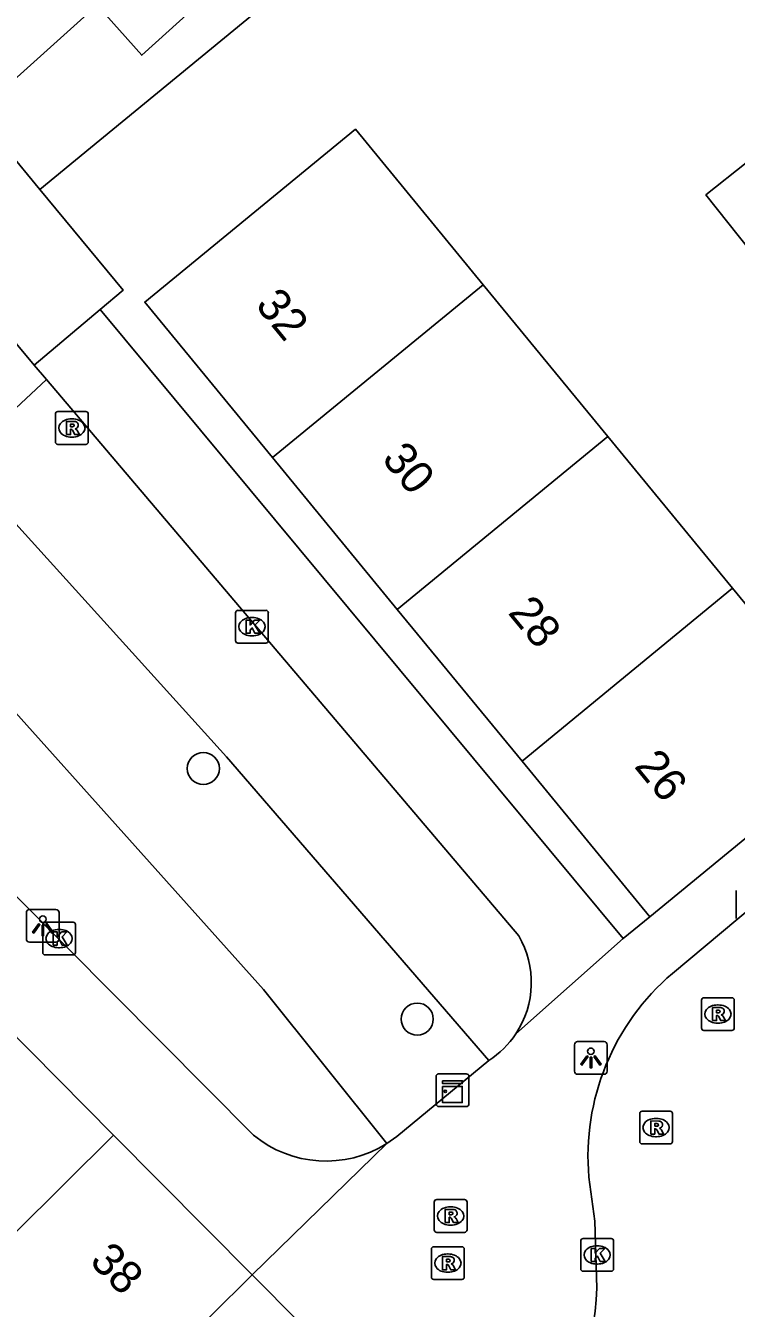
# Model space of a CAD drawing. Extents: x 159040 to 160094, y 381214 to 382518.
# Drawn here: x 159598.33 to 159620.01, y 381904.94 to 381944.09 of the extents above; entities that cross this region are included whole.
import ezdxf

# ---------------------------------------------------------------- set-up
doc = ezdxf.new("R2010")
doc.units = 0
for name, color, linetype in [('IMGEO_Boom', 7, 'Continuous'), ('IMGEO_Groenvoorziening', 7, 'Continuous'), ('IMGEO_Haag', 7, 'Continuous'), ('IMGEO_Kast', 7, 'Continuous'), ('IMGEO_Kolk', 7, 'Continuous'), ('IMGEO_Lichtpunt', 7, 'Continuous'), ('IMGEO_Pand', 7, 'Continuous'), ('IMGEO_Pand_nummerreeks', 7, 'Continuous'), ('IMGEO_Rijbaan_lokaal_open', 7, 'Continuous'), ('IMGEO_Rioolput', 7, 'Continuous'), ('IMGEO_Voetpad_gesloten', 7, 'Continuous'), ('IMGEO_Voetpad_open', 7, 'Continuous')]:
    doc.layers.add(name, color=color, linetype=linetype)

msp = doc.modelspace()

# ---------------------------------------------------------------- linework, layer by layer
at = {"layer": 'IMGEO_Boom'}
for centre in [(159603.747, 381921.414), (159610.273, 381913.768)]:
    msp.add_circle(centre, 0.489, dxfattribs=at)
at = {"layer": 'IMGEO_Groenvoorziening'}
for points in [[(159598.959, 381933.286), (159596.287, 381930.792)], [(159596.287, 381930.792), (159604.449, 381921.771), (159612.455, 381912.506)], [(159609.343, 381909.966), (159605.579, 381914.675), (159593.488, 381928.185)]]:
    msp.add_lwpolyline(points, dxfattribs=at)
at = {"layer": 'IMGEO_Haag'}
for points in [[(159629.657, 381971.006), (159630.992, 381969.493), (159601.867, 381943.184), (159600.511, 381944.711)], [(159634.375, 381968.349), (159600.304, 381940.359), (159598.759, 381939.089)]]:
    msp.add_lwpolyline(points, dxfattribs=at)
at = {"layer": 'IMGEO_Kast'}
for p, q in [((159610.849, 381911.171), (159610.849, 381912.012)), ((159610.849, 381912.012), (159610.849, 381911.171)), ((159610.924, 381912.096), (159611.765, 381912.096)), ((159611.765, 381912.096), (159610.924, 381912.096)), ((159611.849, 381912.021), (159611.849, 381911.18)), ((159611.849, 381911.18), (159611.849, 381912.021)), ((159611.774, 381911.096), (159610.933, 381911.096)), ((159610.933, 381911.096), (159611.774, 381911.096))]:
    msp.add_line(p, q, dxfattribs=at)
for points in [[(159611.044, 381911.886), (159611.644, 381911.886), (159611.644, 381911.801), (159611.044, 381911.801), (159611.044, 381911.886)], [(159611.044, 381911.711), (159611.644, 381911.711), (159611.644, 381911.222), (159611.044, 381911.222), (159611.044, 381911.711)]]:
    msp.add_lwpolyline(points, dxfattribs=at)
msp.add_circle((159611.128, 381911.56), 0.0377, dxfattribs=at)
for centre, start, end in [((159610.927, 381912.018), 92.4484, 184.2845), ((159610.927, 381912.018), 92.4484, 184.2845), ((159611.771, 381912.018), 2.4484, 94.2845), ((159611.771, 381912.018), 2.4484, 94.2845), ((159610.927, 381911.174), 182.4484, 274.2845), ((159610.927, 381911.174), 182.4484, 274.2845), ((159611.771, 381911.174), 272.4484, 4.2845), ((159611.771, 381911.174), 272.4484, 4.2845)]:
    msp.add_arc(centre, 0.0779, start, end, dxfattribs=at)
at = {"layer": 'IMGEO_Kolk'}
for p, q in [((159604.729, 381925.316), (159604.729, 381926.168)), ((159604.804, 381926.242), (159605.656, 381926.242)), ((159605.217, 381926.022), (159605.242, 381926.022)), ((159605.73, 381926.168), (159605.73, 381925.316)), ((159605.656, 381925.242), (159604.804, 381925.242)), ((159605.24, 381925.462), (159605.215, 381925.462)), ((159620.005, 381916.835), (159620.005, 381917.687)), ((159598.847, 381915.8), (159598.847, 381916.652)), ((159598.922, 381916.726), (159599.774, 381916.726)), ((159599.335, 381916.506), (159599.36, 381916.506)), ((159599.848, 381916.652), (159599.848, 381915.8)), ((159599.774, 381915.726), (159598.922, 381915.726)), ((159599.358, 381915.946), (159599.333, 381915.946)), ((159615.26, 381906.145), (159615.26, 381906.997)), ((159615.335, 381907.071), (159616.187, 381907.071)), ((159615.748, 381906.851), (159615.773, 381906.851)), ((159616.261, 381906.997), (159616.261, 381906.145)), ((159616.187, 381906.071), (159615.335, 381906.071)), ((159615.771, 381906.291), (159615.746, 381906.291))]:
    msp.add_line(p, q, dxfattribs=at)
for points in [[(159604.729, 381925.316), (159604.729, 381926.168)], [(159604.804, 381926.242), (159605.656, 381926.242)], [(159605.05, 381925.942), (159605.173, 381925.942), (159605.173, 381925.791), (159605.303, 381925.942), (159605.467, 381925.942), (159605.321, 381925.791), (159605.474, 381925.542), (159605.322, 381925.542), (159605.237, 381925.706), (159605.173, 381925.639), (159605.173, 381925.542), (159605.05, 381925.542), (159605.05, 381925.942)], [(159605.73, 381926.168), (159605.73, 381925.316)], [(159605.656, 381925.242), (159604.804, 381925.242)], [(159620.005, 381916.835), (159620.005, 381917.687)], [(159598.847, 381915.8), (159598.847, 381916.652)], [(159598.922, 381916.726), (159599.774, 381916.726)], [(159599.848, 381916.652), (159599.848, 381915.8)], [(159599.168, 381916.426), (159599.291, 381916.426), (159599.291, 381916.275), (159599.421, 381916.426), (159599.585, 381916.426), (159599.439, 381916.275), (159599.592, 381916.026), (159599.44, 381916.026), (159599.355, 381916.19), (159599.291, 381916.123), (159599.291, 381916.026), (159599.168, 381916.026), (159599.168, 381916.426)], [(159599.774, 381915.726), (159598.922, 381915.726)], [(159615.26, 381906.145), (159615.26, 381906.997)], [(159615.335, 381907.071), (159616.187, 381907.071)], [(159615.581, 381906.771), (159615.704, 381906.771), (159615.704, 381906.62), (159615.834, 381906.771), (159615.998, 381906.771), (159615.852, 381906.62), (159616.005, 381906.371), (159615.853, 381906.371), (159615.768, 381906.535), (159615.704, 381906.468), (159615.704, 381906.371), (159615.581, 381906.371), (159615.581, 381906.771)], [(159616.261, 381906.997), (159616.261, 381906.145)], [(159616.187, 381906.071), (159615.335, 381906.071)]]:
    msp.add_lwpolyline(points, dxfattribs=at)
for centre, start, end in [((159604.806, 381926.166), 91.552, 178.448), ((159604.806, 381926.166), 91.552, 178.448), ((159605.654, 381926.166), 1.552, 88.448), ((159605.654, 381926.166), 1.552, 88.448), ((159604.806, 381925.318), 181.552, 268.448), ((159604.806, 381925.318), 181.552, 268.448), ((159605.654, 381925.318), 271.552, 358.448), ((159605.654, 381925.318), 271.552, 358.448), ((159598.924, 381916.65), 91.552, 178.448), ((159598.924, 381916.65), 91.552, 178.448), ((159599.772, 381916.65), 1.552, 88.448), ((159599.772, 381916.65), 1.552, 88.448), ((159598.924, 381915.802), 181.552, 268.448), ((159598.924, 381915.802), 181.552, 268.448), ((159599.772, 381915.802), 271.552, 358.448), ((159599.772, 381915.802), 271.552, 358.448), ((159615.337, 381906.995), 91.552, 178.448), ((159615.337, 381906.995), 91.552, 178.448), ((159616.185, 381906.995), 1.552, 88.448), ((159616.185, 381906.995), 1.552, 88.448), ((159615.337, 381906.147), 181.552, 268.448), ((159615.337, 381906.147), 181.552, 268.448), ((159616.185, 381906.147), 271.552, 358.448), ((159616.185, 381906.147), 271.552, 358.448)]:
    msp.add_arc(centre, 0.0765, start, end, dxfattribs=at)
for centre, major_axis, ratio, start_param, end_param in [((159605.216, 381925.742), (-0.387, 0.002), 0.722429, 4.712389, 7.853982), ((159605.241, 381925.742), (-0.39, 0.002), 0.717154, 1.570796, 4.712389), ((159599.334, 381916.226), (-0.387, 0.002), 0.722429, 4.712389, 7.853982), ((159599.359, 381916.226), (-0.39, 0.002), 0.717154, 1.570796, 4.712389), ((159615.747, 381906.571), (-0.387, 0.002), 0.722429, 4.712389, 7.853982), ((159615.772, 381906.571), (-0.39, 0.002), 0.717154, 1.570796, 4.712389)]:
    msp.add_ellipse(centre, major_axis=major_axis, ratio=ratio, start_param=start_param, end_param=end_param, dxfattribs=at)
at = {"layer": 'IMGEO_Lichtpunt'}
for p, q in [((159598.351, 381917.017), (159598.351, 381916.21)), ((159598.351, 381917.017), (159598.351, 381916.21)), ((159599.253, 381917.112), (159598.445, 381917.112)), ((159599.253, 381917.112), (159598.445, 381917.112)), ((159599.347, 381916.21), (159599.347, 381917.017)), ((159599.347, 381916.21), (159599.347, 381917.017)), ((159598.445, 381916.116), (159599.253, 381916.116)), ((159598.445, 381916.116), (159599.253, 381916.116)), ((159615.071, 381912.986), (159615.071, 381912.179)), ((159615.071, 381912.986), (159615.071, 381912.179)), ((159615.973, 381913.081), (159615.165, 381913.081)), ((159615.973, 381913.081), (159615.165, 381913.081)), ((159616.067, 381912.179), (159616.067, 381912.986)), ((159616.067, 381912.179), (159616.067, 381912.986)), ((159615.165, 381912.085), (159615.973, 381912.085)), ((159615.165, 381912.085), (159615.973, 381912.085))]:
    msp.add_line(p, q, dxfattribs=at)
for points in [[(159598.725, 381916.681), (159598.764, 381916.653), (159598.576, 381916.391), (159598.538, 381916.418), (159598.725, 381916.681)], [(159598.827, 381916.633), (159598.874, 381916.633), (159598.874, 381916.311), (159598.827, 381916.311), (159598.827, 381916.633)], [(159598.937, 381916.653), (159598.975, 381916.68), (159599.162, 381916.418), (159599.123, 381916.39), (159598.937, 381916.653)], [(159615.445, 381912.65), (159615.484, 381912.622), (159615.296, 381912.36), (159615.258, 381912.387), (159615.445, 381912.65)], [(159615.547, 381912.602), (159615.594, 381912.602), (159615.594, 381912.28), (159615.547, 381912.28), (159615.547, 381912.602)], [(159615.657, 381912.622), (159615.695, 381912.649), (159615.882, 381912.387), (159615.843, 381912.359), (159615.657, 381912.622)]]:
    msp.add_lwpolyline(points, dxfattribs=at)
for centre in [(159598.85, 381916.815), (159615.57, 381912.784)]:
    msp.add_circle(centre, 0.0994, dxfattribs=at)
for centre, start, end in [((159598.445, 381917.017), 90, 180), ((159598.445, 381917.017), 90, 180), ((159599.253, 381917.017), 0, 90), ((159599.253, 381917.017), 0, 90), ((159598.445, 381916.21), 180, 270), ((159598.445, 381916.21), 180, 270), ((159599.253, 381916.21), 270, 0), ((159599.253, 381916.21), 270, 360), ((159615.165, 381912.986), 90, 180), ((159615.165, 381912.986), 90, 180), ((159615.973, 381912.986), 0, 90), ((159615.973, 381912.986), 0, 90), ((159615.165, 381912.179), 180, 270), ((159615.165, 381912.179), 180, 270), ((159615.973, 381912.179), 270, 0), ((159615.973, 381912.179), 270, 360)]:
    msp.add_arc(centre, 0.0946, start, end, dxfattribs=at)
at = {"layer": 'IMGEO_Pand'}
for points in [[(159605.86, 381930.902), (159601.961, 381935.647), (159608.384, 381940.923), (159612.283, 381936.177)], [(159621.441, 381935.944), (159619.077, 381938.921), (159621.538, 381940.875)], [(159605.86, 381930.902), (159612.283, 381936.177)], [(159612.283, 381936.177), (159616.087, 381931.546)], [(159616.087, 381931.546), (159609.664, 381926.27)], [(159616.087, 381931.546), (159619.891, 381926.915)], [(159609.664, 381926.27), (159605.86, 381930.902)], [(159613.468, 381921.64), (159619.891, 381926.915)], [(159619.891, 381926.915), (159623.79, 381922.169)], [(159613.468, 381921.64), (159609.664, 381926.27)], [(159623.79, 381922.169), (159617.368, 381916.893)], [(159617.368, 381916.893), (159613.468, 381921.64)], [(159596.783, 381914.492), (159601.011, 381910.228)], [(159601.011, 381910.228), (159594.957, 381904.223)], [(159601.011, 381910.228), (159605.24, 381905.964)], [(159598.882, 381899.658), (159605.24, 381905.964)], [(159605.24, 381905.964), (159609.575, 381901.593), (159603.517, 381895.43)]]:
    msp.add_lwpolyline(points, dxfattribs=at)
at = {"layer": 'IMGEO_Rijbaan_lokaal_open'}
for points in [[(159618.057, 381915.162), (159626.155, 381921.936)], [(159615.754, 381905.553), (159615.691, 381907.603), (159615.508, 381908.942)]]:
    msp.add_lwpolyline(points, dxfattribs=at)
for centre, radius, start, end in [((159622.823, 381909.576), 7.343, 130.4746, 184.9571), ((159608.273, 381905.79), 7.485, 315.6701, 358.1822)]:
    msp.add_arc(centre, radius, start, end, dxfattribs=at)
at = {"layer": 'IMGEO_Rioolput'}
for p, q in [((159599.236, 381931.381), (159599.236, 381932.233)), ((159599.311, 381932.307), (159600.163, 381932.307)), ((159600.237, 381932.233), (159600.237, 381931.381)), ((159599.724, 381932.087), (159599.749, 381932.087)), ((159599.747, 381931.527), (159599.722, 381931.527)), ((159600.163, 381931.307), (159599.311, 381931.307)), ((159618.942, 381913.494), (159618.942, 381914.346)), ((159619.017, 381914.42), (159619.869, 381914.42)), ((159619.43, 381914.2), (159619.455, 381914.2)), ((159619.943, 381914.346), (159619.943, 381913.494)), ((159619.869, 381913.42), (159619.017, 381913.42)), ((159619.453, 381913.64), (159619.428, 381913.64)), ((159617.057, 381910.032), (159617.057, 381910.884)), ((159617.132, 381910.958), (159617.984, 381910.958)), ((159617.545, 381910.738), (159617.57, 381910.738)), ((159618.058, 381910.884), (159618.058, 381910.032)), ((159617.984, 381909.958), (159617.132, 381909.958)), ((159617.568, 381910.178), (159617.543, 381910.178)), ((159610.79, 381907.333), (159610.79, 381908.185)), ((159610.865, 381908.259), (159611.717, 381908.259)), ((159611.278, 381908.039), (159611.303, 381908.039)), ((159611.791, 381908.185), (159611.791, 381907.333)), ((159611.717, 381907.259), (159610.865, 381907.259)), ((159611.301, 381907.479), (159611.276, 381907.479)), ((159610.705, 381905.894), (159610.705, 381906.746)), ((159610.78, 381906.82), (159611.632, 381906.82)), ((159611.706, 381906.746), (159611.706, 381905.894)), ((159611.193, 381906.6), (159611.218, 381906.6)), ((159611.216, 381906.04), (159611.191, 381906.04)), ((159611.632, 381905.82), (159610.78, 381905.82))]:
    msp.add_line(p, q, dxfattribs=at)
for points in [[(159599.236, 381931.381), (159599.236, 381932.233)], [(159599.311, 381932.307), (159600.163, 381932.307)], [(159600.237, 381932.233), (159600.237, 381931.381)], [(159599.825, 381932.005), (159599.573, 381932.007), (159599.573, 381931.607)], [(159599.573, 381931.607), (159599.697, 381931.607), (159599.697, 381931.769), (159599.708, 381931.769)], [(159599.751, 381931.926), (159599.697, 381931.926), (159599.697, 381931.845)], [(159599.697, 381931.845), (159599.749, 381931.845)], [(159599.755, 381931.74), (159599.826, 381931.607), (159599.966, 381931.607), (159599.901, 381931.733)], [(159600.163, 381931.307), (159599.311, 381931.307)], [(159618.942, 381913.494), (159618.942, 381914.346)], [(159619.017, 381914.42), (159619.869, 381914.42)], [(159619.943, 381914.346), (159619.943, 381913.494)], [(159619.531, 381914.118), (159619.279, 381914.12), (159619.279, 381913.72)], [(159619.279, 381913.72), (159619.403, 381913.72), (159619.403, 381913.882), (159619.414, 381913.882)], [(159619.457, 381914.039), (159619.403, 381914.039), (159619.403, 381913.958)], [(159619.403, 381913.958), (159619.455, 381913.958)], [(159619.461, 381913.853), (159619.532, 381913.72), (159619.672, 381913.72), (159619.607, 381913.846)], [(159619.869, 381913.42), (159619.017, 381913.42)], [(159617.057, 381910.032), (159617.057, 381910.884)], [(159617.132, 381910.958), (159617.984, 381910.958)], [(159617.646, 381910.656), (159617.394, 381910.658), (159617.394, 381910.258)], [(159618.058, 381910.884), (159618.058, 381910.032)], [(159617.394, 381910.258), (159617.518, 381910.258), (159617.518, 381910.42), (159617.529, 381910.42)], [(159617.572, 381910.577), (159617.518, 381910.577), (159617.518, 381910.496)], [(159617.518, 381910.496), (159617.57, 381910.496)], [(159617.576, 381910.391), (159617.647, 381910.258), (159617.787, 381910.258), (159617.722, 381910.384)], [(159617.984, 381909.958), (159617.132, 381909.958)], [(159610.79, 381907.333), (159610.79, 381908.185)], [(159610.865, 381908.259), (159611.717, 381908.259)], [(159611.379, 381907.957), (159611.127, 381907.959), (159611.127, 381907.559)], [(159611.305, 381907.878), (159611.251, 381907.878), (159611.251, 381907.797)], [(159611.791, 381908.185), (159611.791, 381907.333)], [(159611.127, 381907.559), (159611.251, 381907.559), (159611.251, 381907.721), (159611.262, 381907.721)], [(159611.251, 381907.797), (159611.303, 381907.797)], [(159611.309, 381907.692), (159611.38, 381907.559), (159611.52, 381907.559), (159611.455, 381907.685)], [(159611.717, 381907.259), (159610.865, 381907.259)], [(159610.705, 381905.894), (159610.705, 381906.746)], [(159610.78, 381906.82), (159611.632, 381906.82)], [(159611.706, 381906.746), (159611.706, 381905.894)], [(159611.294, 381906.518), (159611.042, 381906.52), (159611.042, 381906.12)], [(159611.22, 381906.439), (159611.166, 381906.439), (159611.166, 381906.358)], [(159611.166, 381906.358), (159611.218, 381906.358)], [(159611.042, 381906.12), (159611.166, 381906.12), (159611.166, 381906.282), (159611.177, 381906.282)], [(159611.224, 381906.253), (159611.295, 381906.12), (159611.435, 381906.12), (159611.37, 381906.246)], [(159611.632, 381905.82), (159610.78, 381905.82)]]:
    msp.add_lwpolyline(points, dxfattribs=at)
for centre, radius, start, end in [((159599.313, 381932.231), 0.0765, 91.552, 178.448), ((159599.313, 381932.231), 0.0765, 91.552, 178.448), ((159600.161, 381932.231), 0.0765, 1.552, 88.448), ((159600.161, 381932.231), 0.0765, 1.552, 88.448), ((159599.707, 381931.716), 0.0533, 26.0293, 88.6989), ((159599.733, 381932.034), 0.19, 274.7715, 282.9687), ((159599.757, 381931.83), 0.0964, 77.0061, 93.1865), ((159599.771, 381931.887), 0.0378, 276.6634, 79.6772), ((159599.824, 381931.895), 0.109, 350.3612, 89.416), ((159599.822, 381931.895), 0.112, 277.5842, 350.9817), ((159599.806, 381931.68), 0.108, 29.5134, 73.7905), ((159599.313, 381931.383), 0.0765, 181.552, 268.448), ((159599.313, 381931.383), 0.0765, 181.552, 268.448), ((159600.161, 381931.383), 0.0765, 271.552, 358.448), ((159600.161, 381931.383), 0.0765, 271.552, 358.448), ((159619.019, 381914.344), 0.0765, 91.552, 178.448), ((159619.019, 381914.344), 0.0765, 91.552, 178.448), ((159619.867, 381914.344), 0.0765, 1.552, 88.448), ((159619.867, 381914.344), 0.0765, 1.552, 88.448), ((159619.413, 381913.829), 0.0533, 26.0293, 88.6989), ((159619.439, 381914.147), 0.19, 274.7715, 282.9687), ((159619.463, 381913.943), 0.0964, 77.0061, 93.1865), ((159619.477, 381914), 0.0378, 276.6634, 79.6772), ((159619.53, 381914.008), 0.109, 350.3612, 89.416), ((159619.528, 381914.008), 0.112, 277.5842, 350.9817), ((159619.512, 381913.793), 0.108, 29.5134, 73.7905), ((159619.019, 381913.496), 0.0765, 181.552, 268.448), ((159619.019, 381913.496), 0.0765, 181.552, 268.448), ((159619.867, 381913.496), 0.0765, 271.552, 358.448), ((159619.867, 381913.496), 0.0765, 271.552, 358.448), ((159617.134, 381910.882), 0.0765, 91.552, 178.448), ((159617.134, 381910.882), 0.0765, 91.552, 178.448), ((159617.645, 381910.546), 0.109, 350.3612, 89.416), ((159617.982, 381910.882), 0.0765, 1.552, 88.448), ((159617.982, 381910.882), 0.0765, 1.552, 88.448), ((159617.528, 381910.367), 0.0533, 26.0293, 88.6989), ((159617.554, 381910.685), 0.19, 274.7715, 282.9687), ((159617.578, 381910.481), 0.0964, 77.0061, 93.1865), ((159617.592, 381910.538), 0.0378, 276.6634, 79.6772), ((159617.643, 381910.546), 0.112, 277.5842, 350.9817), ((159617.627, 381910.331), 0.108, 29.5134, 73.7905), ((159617.134, 381910.034), 0.0765, 181.552, 268.448), ((159617.134, 381910.034), 0.0765, 181.552, 268.448), ((159617.982, 381910.034), 0.0765, 271.552, 358.448), ((159617.982, 381910.034), 0.0765, 271.552, 358.448), ((159610.867, 381908.183), 0.0765, 91.552, 178.448), ((159610.867, 381908.183), 0.0765, 91.552, 178.448), ((159611.311, 381907.782), 0.0964, 77.0061, 93.1865), ((159611.325, 381907.839), 0.0378, 276.6634, 79.6772), ((159611.378, 381907.847), 0.109, 350.3612, 89.416), ((159611.715, 381908.183), 0.0765, 1.552, 88.448), ((159611.715, 381908.183), 0.0765, 1.552, 88.448), ((159611.261, 381907.668), 0.0533, 26.0293, 88.6989), ((159611.287, 381907.986), 0.19, 274.7715, 282.9687), ((159611.376, 381907.847), 0.112, 277.5842, 350.9817), ((159611.36, 381907.632), 0.108, 29.5134, 73.7905), ((159610.867, 381907.335), 0.0765, 181.552, 268.448), ((159610.867, 381907.335), 0.0765, 181.552, 268.448), ((159611.715, 381907.335), 0.0765, 271.552, 358.448), ((159611.715, 381907.335), 0.0765, 271.552, 358.448), ((159610.782, 381906.744), 0.0765, 91.552, 178.448), ((159610.782, 381906.744), 0.0765, 91.552, 178.448), ((159611.63, 381906.744), 0.0765, 1.552, 88.448), ((159611.63, 381906.744), 0.0765, 1.552, 88.448), ((159611.202, 381906.547), 0.19, 274.7715, 282.9687), ((159611.226, 381906.343), 0.0964, 77.0061, 93.1865), ((159611.24, 381906.4), 0.0378, 276.6634, 79.6772), ((159611.293, 381906.408), 0.109, 350.3612, 89.416), ((159611.291, 381906.408), 0.112, 277.5842, 350.9817), ((159611.176, 381906.229), 0.0533, 26.0293, 88.6989), ((159611.275, 381906.193), 0.108, 29.5134, 73.7905), ((159610.782, 381905.896), 0.0765, 181.552, 268.448), ((159610.782, 381905.896), 0.0765, 181.552, 268.448), ((159611.63, 381905.896), 0.0765, 271.552, 358.448), ((159611.63, 381905.896), 0.0765, 271.552, 358.448)]:
    msp.add_arc(centre, radius, start, end, dxfattribs=at)
for centre, major_axis, ratio, start_param, end_param in [((159599.723, 381931.807), (-0.387, 0.002), 0.722429, 4.712389, 7.853982), ((159599.748, 381931.807), (-0.39, 0.002), 0.717154, 1.570796, 4.712389), ((159619.429, 381913.92), (-0.387, 0.002), 0.722429, 4.712389, 7.853982), ((159619.454, 381913.92), (-0.39, 0.002), 0.717154, 1.570796, 4.712389), ((159617.544, 381910.458), (-0.387, 0.002), 0.722429, 4.712389, 7.853982), ((159617.569, 381910.458), (-0.39, 0.002), 0.717154, 1.570796, 4.712389), ((159611.277, 381907.759), (-0.387, 0.002), 0.722429, 4.712389, 7.853982), ((159611.302, 381907.759), (-0.39, 0.002), 0.717154, 1.570796, 4.712389), ((159611.192, 381906.32), (-0.387, 0.002), 0.722429, 4.712389, 7.853982), ((159611.217, 381906.32), (-0.39, 0.002), 0.717154, 1.570796, 4.712389)]:
    msp.add_ellipse(centre, major_axis=major_axis, ratio=ratio, start_param=start_param, end_param=end_param, dxfattribs=at)
at = {"layer": 'IMGEO_Voetpad_gesloten'}
for points in [[(159597.87, 381942.326), (159600.511, 381944.711)], [(159598.759, 381939.089), (159597.772, 381940.286)], [(159598.759, 381939.089), (159601.3, 381936.01), (159600.597, 381935.418)], [(159595.42, 381936.047), (159596.298, 381936.025), (159596.924, 381935.665), (159597.779, 381934.689), (159598.587, 381933.725)], [(159600.597, 381935.418), (159598.587, 381933.725)]]:
    msp.add_lwpolyline(points, dxfattribs=at)
at = {"layer": 'IMGEO_Voetpad_open'}
for points in [[(159600.597, 381935.418), (159616.549, 381916.223)], [(159598.587, 381933.725), (159598.959, 381933.286)], [(159598.959, 381933.286), (159613.366, 381916.307)], [(159605.274, 381910.229), (159593.905, 381921.67)], [(159616.549, 381916.223), (159617.368, 381916.893)], [(159613.279, 381913.319), (159616.549, 381916.223)], [(159612.455, 381912.506), (159609.648, 381910.181), (159609.343, 381909.966)], [(159609.343, 381909.966), (159605.24, 381905.964)]]:
    msp.add_lwpolyline(points, dxfattribs=at)
for centre, radius, start, end in [((159610.923, 381914.883), 2.828, 326.4218, 30.2427), ((159610.919, 381914.887), 2.833, 302.8267, 326.4033), ((159607.491, 381912.922), 3.488, 230.5335, 302.0701)]:
    msp.add_arc(centre, radius, start, end, dxfattribs=at)

# ---------------------------------------------------------------- texts
at = {"layer": 'IMGEO_Pand_nummerreeks'}
for s, rotation, p in [('32', 309.4042, (159605.308, 381935.544)), ('30', 309.4042, (159609.163, 381930.85)), ('28', 309.4042, (159613.015, 381926.162)), ('26', 309.4042, (159616.865, 381921.475)), ('38', 314.7618, (159600.245, 381906.344))]:
    msp.add_text(s, height=1, rotation=rotation, dxfattribs=at).set_placement(p)

doc.saveas('drawing.dxf')
